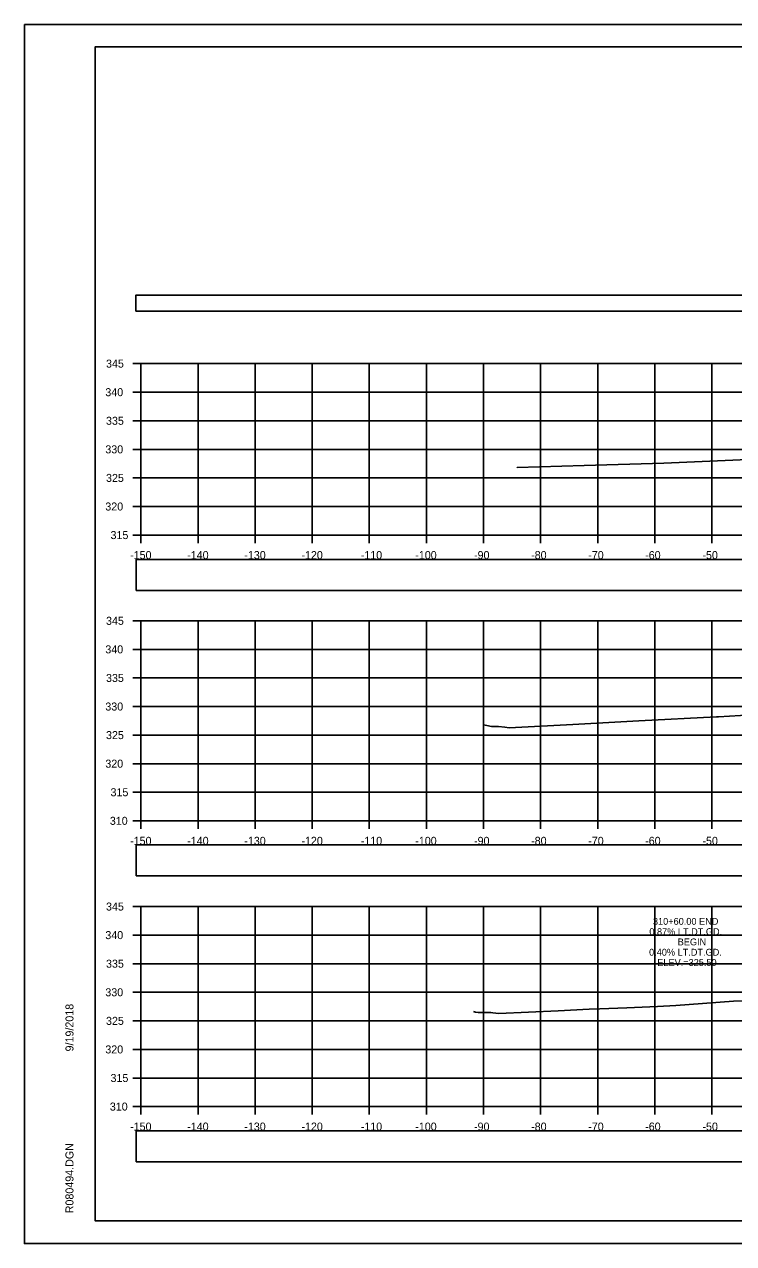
# Model space of a CAD drawing. Extents: x 1376273 to 1384221, y 378927 to 384592.
# Drawn here: x 1381187.9 to 1381312.2, y 381605.2 to 381818.5 of the extents above; entities that cross this region are included whole.
import ezdxf

# ---------------------------------------------------------------- set-up
doc = ezdxf.new("R2010")
doc.units = 0
for name, color, linetype in [('R_Axis', 7, 'Continuous'), ('R_Axis Annot', 7, 'Continuous'), ('R_Border', 7, 'Continuous'), ('R_Exist Surface', 7, 'Continuous'), ('R_Grid', 7, 'Continuous'), ('R_No Plot', 7, 'Continuous'), ('R_Xsect Elev', 7, 'Continuous')]:
    doc.layers.add(name, color=color, linetype=linetype)

msp = doc.modelspace()

# ---------------------------------------------------------------- linework, layer by layer
at = {"layer": 'R_Axis'}
for p, q in [((1381206.95, 381759.18), (1381208.35, 381759.18)), ((1381208.35, 381729.18), (1381208.35, 381759.18)), ((1381206.95, 381754.18), (1381208.35, 381754.18)), ((1381206.95, 381749.18), (1381208.35, 381749.18)), ((1381206.95, 381744.18), (1381208.35, 381744.18)), ((1381206.95, 381739.18), (1381208.35, 381739.18)), ((1381206.95, 381734.18), (1381208.35, 381734.18)), ((1381206.95, 381729.18), (1381208.35, 381729.18)), ((1381208.35, 381729.18), (1381508.35, 381729.18)), ((1381208.35, 381727.78), (1381208.35, 381729.18)), ((1381218.35, 381727.78), (1381218.35, 381729.18)), ((1381228.35, 381727.78), (1381228.35, 381729.18)), ((1381238.35, 381727.78), (1381238.35, 381729.18)), ((1381248.35, 381727.78), (1381248.35, 381729.18)), ((1381258.35, 381727.78), (1381258.35, 381729.18)), ((1381268.35, 381727.78), (1381268.35, 381729.18)), ((1381278.35, 381727.78), (1381278.35, 381729.18)), ((1381288.35, 381727.78), (1381288.35, 381729.18)), ((1381298.35, 381727.78), (1381298.35, 381729.18)), ((1381308.35, 381727.78), (1381308.35, 381729.18)), ((1381206.95, 381714.18), (1381208.35, 381714.18)), ((1381208.35, 381679.18), (1381208.35, 381714.18)), ((1381206.95, 381709.18), (1381208.35, 381709.18)), ((1381206.95, 381704.18), (1381208.35, 381704.18)), ((1381206.95, 381699.18), (1381208.35, 381699.18)), ((1381206.95, 381694.18), (1381208.35, 381694.18)), ((1381206.95, 381689.18), (1381208.35, 381689.18)), ((1381206.95, 381684.18), (1381208.35, 381684.18)), ((1381206.95, 381679.18), (1381208.35, 381679.18)), ((1381208.35, 381679.18), (1381508.35, 381679.18)), ((1381208.35, 381677.78), (1381208.35, 381679.18)), ((1381218.35, 381677.78), (1381218.35, 381679.18)), ((1381228.35, 381677.78), (1381228.35, 381679.18)), ((1381238.35, 381677.78), (1381238.35, 381679.18)), ((1381248.35, 381677.78), (1381248.35, 381679.18)), ((1381258.35, 381677.78), (1381258.35, 381679.18)), ((1381268.35, 381677.78), (1381268.35, 381679.18)), ((1381278.35, 381677.78), (1381278.35, 381679.18)), ((1381288.35, 381677.78), (1381288.35, 381679.18)), ((1381298.35, 381677.78), (1381298.35, 381679.18)), ((1381308.35, 381677.78), (1381308.35, 381679.18)), ((1381206.95, 381664.18), (1381208.35, 381664.18)), ((1381208.35, 381629.18), (1381208.35, 381664.18)), ((1381206.95, 381659.18), (1381208.35, 381659.18)), ((1381206.95, 381654.18), (1381208.35, 381654.18)), ((1381206.95, 381649.18), (1381208.35, 381649.18)), ((1381206.95, 381644.18), (1381208.35, 381644.18)), ((1381206.95, 381639.18), (1381208.35, 381639.18)), ((1381206.95, 381634.18), (1381208.35, 381634.18)), ((1381206.95, 381629.18), (1381208.35, 381629.18)), ((1381208.35, 381629.18), (1381508.35, 381629.18)), ((1381208.35, 381627.78), (1381208.35, 381629.18)), ((1381218.35, 381627.78), (1381218.35, 381629.18)), ((1381228.35, 381627.78), (1381228.35, 381629.18)), ((1381238.35, 381627.78), (1381238.35, 381629.18)), ((1381248.35, 381627.78), (1381248.35, 381629.18)), ((1381258.35, 381627.78), (1381258.35, 381629.18)), ((1381268.35, 381627.78), (1381268.35, 381629.18)), ((1381278.35, 381627.78), (1381278.35, 381629.18)), ((1381288.35, 381627.78), (1381288.35, 381629.18)), ((1381298.35, 381627.78), (1381298.35, 381629.18)), ((1381308.35, 381627.78), (1381308.35, 381629.18))]:
    msp.add_line(p, q, dxfattribs=at)
at = {"layer": 'R_Axis Annot'}
for points in [[(1381207.46, 381768.34), (1381509.26, 381768.34), (1381509.26, 381771.15), (1381207.46, 381771.15)], [(1381207.5, 381719.5), (1381509.19, 381719.5), (1381509.19, 381724.92), (1381207.5, 381724.92)], [(1381207.5, 381669.57), (1381509.19, 381669.57), (1381509.19, 381674.98), (1381207.5, 381674.98)], [(1381207.5, 381619.52), (1381509.19, 381619.52), (1381509.19, 381624.93), (1381207.5, 381624.93)]]:
    msp.add_lwpolyline(points, close=True, dxfattribs=at)
at = {"layer": 'R_Border'}
for p, q in [((1381200.35, 381814.64), (1381516.53, 381814.64)), ((1381200.35, 381609.18), (1381200.35, 381814.64)), ((1381200.35, 381609.18), (1381200.35, 381609.18)), ((1381516.53, 381609.18), (1381200.35, 381609.18))]:
    msp.add_line(p, q, dxfattribs=at)
at = {"layer": 'R_Exist Surface'}
for points in [[(1381274.16, 381740.96), (1381274.27, 381741.03), (1381285.98, 381741.34), (1381299.9, 381741.75), (1381312.02, 381742.28), (1381314.56, 381742.42)], [(1381268.33, 381695.97), (1381268.91, 381695.86), (1381269.74, 381695.7), (1381270.99, 381695.7), (1381272.08, 381695.55), (1381272.87, 381695.45), (1381283.99, 381696.02), (1381295.56, 381696.67), (1381309.16, 381697.37), (1381309.48, 381697.38), (1381317.19, 381697.83)], [(1381266.57, 381645.79), (1381266.92, 381645.72), (1381267.44, 381645.63), (1381269.64, 381645.62), (1381269.97, 381645.58), (1381271.04, 381645.44), (1381281.43, 381645.91), (1381286.88, 381646.22), (1381288.71, 381646.28), (1381293.45, 381646.45), (1381298.79, 381646.68), (1381302.02, 381646.85), (1381312.11, 381647.6), (1381318.69, 381647.82)]]:
    msp.add_lwpolyline(points, dxfattribs=at)
at = {"layer": 'R_Grid'}
for p, q in [((1381208.35, 381759.18), (1381508.35, 381759.18)), ((1381208.35, 381729.18), (1381208.35, 381759.18)), ((1381218.35, 381729.18), (1381218.35, 381759.18)), ((1381228.35, 381729.18), (1381228.35, 381759.18)), ((1381238.35, 381729.18), (1381238.35, 381759.18)), ((1381248.35, 381729.18), (1381248.35, 381759.18)), ((1381258.35, 381729.18), (1381258.35, 381759.18)), ((1381268.35, 381729.18), (1381268.35, 381759.18)), ((1381278.35, 381729.18), (1381278.35, 381759.18)), ((1381288.35, 381729.18), (1381288.35, 381759.18)), ((1381298.35, 381729.18), (1381298.35, 381759.18)), ((1381308.35, 381729.18), (1381308.35, 381759.18)), ((1381208.35, 381754.18), (1381508.35, 381754.18)), ((1381208.35, 381749.18), (1381508.35, 381749.18)), ((1381208.35, 381744.18), (1381508.35, 381744.18)), ((1381208.35, 381739.18), (1381508.35, 381739.18)), ((1381208.35, 381734.18), (1381508.35, 381734.18)), ((1381208.35, 381729.18), (1381508.35, 381729.18)), ((1381208.35, 381714.18), (1381508.35, 381714.18)), ((1381208.35, 381679.18), (1381208.35, 381714.18)), ((1381218.35, 381679.18), (1381218.35, 381714.18)), ((1381228.35, 381679.18), (1381228.35, 381714.18)), ((1381238.35, 381679.18), (1381238.35, 381714.18)), ((1381248.35, 381679.18), (1381248.35, 381714.18)), ((1381258.35, 381679.18), (1381258.35, 381714.18)), ((1381268.35, 381679.18), (1381268.35, 381714.18)), ((1381278.35, 381679.18), (1381278.35, 381714.18)), ((1381288.35, 381679.18), (1381288.35, 381714.18)), ((1381298.35, 381679.18), (1381298.35, 381714.18)), ((1381308.35, 381679.18), (1381308.35, 381714.18)), ((1381208.35, 381709.18), (1381508.35, 381709.18)), ((1381208.35, 381704.18), (1381508.35, 381704.18)), ((1381208.35, 381699.18), (1381508.35, 381699.18)), ((1381208.35, 381694.18), (1381508.35, 381694.18)), ((1381208.35, 381689.18), (1381508.35, 381689.18)), ((1381208.35, 381684.18), (1381508.35, 381684.18)), ((1381208.35, 381679.18), (1381508.35, 381679.18)), ((1381208.35, 381664.18), (1381508.35, 381664.18)), ((1381208.35, 381629.18), (1381208.35, 381664.18)), ((1381218.35, 381629.18), (1381218.35, 381664.18)), ((1381228.35, 381629.18), (1381228.35, 381664.18)), ((1381238.35, 381629.18), (1381238.35, 381664.18)), ((1381248.35, 381629.18), (1381248.35, 381664.18)), ((1381258.35, 381629.18), (1381258.35, 381664.18)), ((1381268.35, 381629.18), (1381268.35, 381664.18)), ((1381278.35, 381629.18), (1381278.35, 381664.18)), ((1381288.35, 381629.18), (1381288.35, 381664.18)), ((1381298.35, 381629.18), (1381298.35, 381664.18)), ((1381308.35, 381629.18), (1381308.35, 381664.18)), ((1381208.35, 381659.18), (1381508.35, 381659.18)), ((1381208.35, 381654.18), (1381508.35, 381654.18)), ((1381208.35, 381649.18), (1381508.35, 381649.18)), ((1381208.35, 381644.18), (1381508.35, 381644.18)), ((1381208.35, 381639.18), (1381508.35, 381639.18)), ((1381208.35, 381634.18), (1381508.35, 381634.18)), ((1381208.35, 381629.18), (1381508.35, 381629.18))]:
    msp.add_line(p, q, dxfattribs=at)
at = {"layer": 'R_No Plot'}
for p, q in [((1381187.95, 381818.54), (1381521.28, 381818.54)), ((1381187.95, 381605.21), (1381521.28, 381605.21))]:
    msp.add_line(p, q, dxfattribs=at)
for points in [[(1381187.94, 381818.54), (1381521.28, 381818.54), (1381521.28, 381605.2), (1381187.94, 381605.2)], [(1381434.27, 381814.64), (1381434.27, 381804.76), (1381470, 381804.76), (1381470, 381801.84), (1381493.2, 381801.84), (1381493.2, 381777.51), (1381516.53, 381777.51), (1381516.53, 381609.18), (1381200.35, 381609.18), (1381200.35, 381814.64)]]:
    msp.add_lwpolyline(points, close=True, dxfattribs=at)

# ---------------------------------------------------------------- texts
at = {"layer": 'R_Axis Annot'}
for s, p in [('345', (1381202.24, 381758.48)), ('340', (1381202.12, 381753.48)), ('335', (1381202.24, 381748.48)), ('330', (1381202.12, 381743.48)), ('325', (1381202.24, 381738.48)), ('320', (1381202.12, 381733.48)), ('315', (1381203.03, 381728.48)), ('-150', (1381206.46, 381724.98)), ('-140', (1381216.46, 381724.98)), ('-130', (1381226.46, 381724.98)), ('-120', (1381236.46, 381724.98)), ('-110', (1381246.85, 381724.98)), ('-100', (1381256.4, 381724.98)), ('-90', (1381266.69, 381724.98)), ('-80', (1381276.69, 381724.98)), ('-70', (1381286.69, 381724.98)), ('-60', (1381296.66, 381724.98)), ('-50', (1381306.69, 381724.98)), ('345', (1381202.24, 381713.48)), ('340', (1381202.12, 381708.48)), ('335', (1381202.24, 381703.48)), ('330', (1381202.12, 381698.48)), ('325', (1381202.24, 381693.48)), ('320', (1381202.12, 381688.48)), ('315', (1381203.03, 381683.48)), ('310', (1381202.91, 381678.48)), ('-150', (1381206.46, 381674.98)), ('-140', (1381216.46, 381674.98)), ('-130', (1381226.46, 381674.98)), ('-120', (1381236.46, 381674.98)), ('-110', (1381246.85, 381674.98)), ('-100', (1381256.4, 381674.98)), ('-90', (1381266.69, 381674.98)), ('-80', (1381276.69, 381674.98)), ('-70', (1381286.69, 381674.98)), ('-60', (1381296.66, 381674.98)), ('-50', (1381306.69, 381674.98)), ('345', (1381202.24, 381663.48)), ('340', (1381202.12, 381658.48)), ('335', (1381202.24, 381653.48)), ('330', (1381202.12, 381648.48)), ('325', (1381202.24, 381643.48)), ('320', (1381202.12, 381638.48)), ('315', (1381203.03, 381633.48)), ('310', (1381202.91, 381628.48)), ('-150', (1381206.46, 381624.98)), ('-140', (1381216.46, 381624.98)), ('-130', (1381226.46, 381624.98)), ('-120', (1381236.46, 381624.98)), ('-110', (1381246.85, 381624.98)), ('-100', (1381256.4, 381624.98)), ('-90', (1381266.69, 381624.98)), ('-80', (1381276.69, 381624.98)), ('-70', (1381286.69, 381624.98)), ('-60', (1381296.66, 381624.98)), ('-50', (1381306.69, 381624.98))]:
    msp.add_text(s, height=1.4, dxfattribs=at).set_placement(p)
at = {"layer": 'R_Border'}
for s, p in [('9/19/2018', (1381196.54, 381638.83)), ('R080494.DGN', (1381196.54, 381610.51))]:
    msp.add_text(s, height=1.4, rotation=90, dxfattribs=at).set_placement(p)
at = {"layer": 'R_Xsect Elev'}
for s, p in [('310+60.00 END', (1381298.02, 381660.99)), ('0.87% LT.DT.GD.', (1381297.39, 381659.19)), ('0.40% LT.DT.GD.', (1381297.34, 381655.59)), ('BEGIN', (1381302.36, 381657.39)), ('ELEV.=325.50', (1381298.78, 381653.79))]:
    msp.add_text(s, height=1.2, rotation=360, dxfattribs=at).set_placement(p)

doc.saveas('drawing.dxf')
